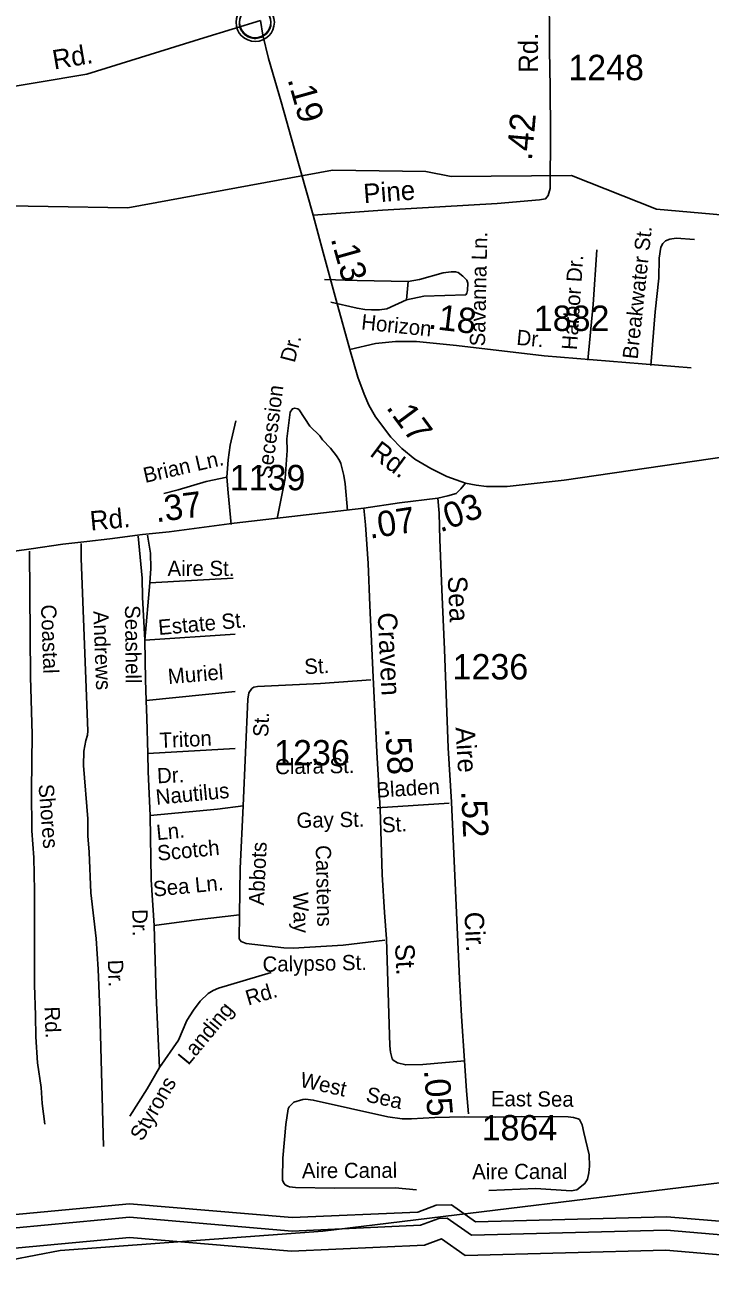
# Model space of a CAD drawing. Extents: x 2104537 to 2336408, y 34176 to 229611.
# Drawn here: x 2212838 to 2216206, y 61283 to 67392 of the extents above; entities that cross this region are included whole.
import ezdxf

# ---------------------------------------------------------------- set-up
doc = ezdxf.new("R2010")
doc.units = 0
for name, color, linetype in [('Exist Boundary Political City Limit New', 7, 'Continuous'), ('Exist Civil Demographics Community CELL', 7, 'Continuous'), ('Exist Hydrographic Buffer Line', 7, 'Continuous'), ('Exist Hydrographic Creek Single Shore', 7, 'Continuous'), ('Exist Hydrographic Misc Water Feature', 7, 'Continuous'), ('Exist Road Non-System Type 51', 7, 'Continuous'), ('Exist Road Non-System Type 51 Label', 7, 'Continuous'), ('Exist Road Primary NC Attributed', 7, 'Continuous'), ('Exist Road Primary NC Label', 7, 'Continuous'), ('Exist Road Primary NC Mileage Hundredths English Label', 7, 'Continuous'), ('Exist Road Secondary Mileage Hundredths English Label', 7, 'Continuous'), ('Exist Road Secondary Type 51 Attributed', 7, 'Continuous'), ('Exist Road Secondary Type 51 Label', 7, 'Continuous'), ('Exist Road Secondary Type 51 Number Label', 7, 'Continuous'), ('Map Preparation Boundary City Limit Buffer Line', 7, 'Continuous')]:
    doc.layers.add(name, color=color, linetype=linetype)

msp = doc.modelspace()

# ---------------------------------------------------------------- linework, layer by layer
at = {"layer": 'Exist Boundary Political City Limit New'}
msp.add_lwpolyline([(2202125.8, 60433.4), (2206426.8, 60920), (2208243, 61145), (2209464, 61195.5), (2210426.2, 61213), (2212053.5, 61181.6), (2213011.8, 61364.8), (2214302.2, 61459.6), (2216452.2, 61722), (2217900, 61779.7), (2219700, 61841.9), (2222322.2, 61914.7), (2223679.5, 61917.5), (2224125, 61988.9), (2226136, 62154.2)], dxfattribs=at)
at = {"layer": 'Exist Civil Demographics Community CELL'}
msp.add_lwpolyline([(2214047.2, 67393.2), (2214046.2, 67387.7), (2214044.6, 67381.5), (2214042.7, 67375.7), (2214040.4, 67370.6), (2214037.2, 67364.6), (2214034, 67359.3), (2214030.5, 67354.6), (2214026.3, 67349.9), (2214021, 67344.9), (2214016, 67340.8), (2214011, 67337.3), (2214006.6, 67334.8), (2213999.8, 67331.6), (2213992.7, 67328.9), (2213986.7, 67327.4), (2213980.1, 67326.1), (2213975.7, 67325.7), (2213971.2, 67325.4), (2213965.6, 67325.4), (2213961.3, 67325.8), (2213955.7, 67326.5), (2213949.8, 67327.9), (2213945.2, 67329.2), (2213940, 67331), (2213935.4, 67333), (2213931.5, 67335.3), (2213924.7, 67339.3), (2213919.1, 67343.6), (2213914.2, 67348.1), (2213909.8, 67352.9), (2213906.6, 67356.9), (2213903.6, 67361.1), (2213899.5, 67368.2), (2213897.8, 67371.7), (2213896.1, 67375.8), (2213893.5, 67383.9), (2213892, 67391), (2213891.3, 67396.2)], dxfattribs=at)
for centre, radius in [((2213969.6, 67404.5), 94.3), ((2213969.3, 67404.8), 76.7)]:
    msp.add_circle(centre, radius, dxfattribs=at)
at = {"layer": 'Exist Hydrographic Buffer Line'}
for points in [[(2206164.9, 61388.3), (2206477.8, 61339.1), (2206730.9, 61369.8), (2206831.8, 61419.7), (2207012.3, 61578.9), (2207130, 61628.3), (2207251.2, 61620.4), (2207899.6, 61486.9), (2208117, 61315.4), (2209281.3, 61426.9), (2209875.5, 61431.7), (2210410.6, 61385.8), (2210701.5, 61326.2), (2211101.6, 61388.8), (2212515.4, 61450.1), (2213351.4, 61528.6), (2214150.7, 61460.9), (2214781.6, 61489), (2214871.8, 61523.1), (2214913.8, 61524.1), (2215031.9, 61439.8), (2215991.3, 61464.8), (2216449.2, 61426.5)], [(2206157.4, 61289.8), (2206476, 61239.7), (2206759.5, 61274.2), (2206887.1, 61337.3), (2207065.3, 61494.4), (2207146.8, 61528.6), (2207237.9, 61522.6), (2207856.9, 61395.2), (2208087.1, 61213.6), (2209286.4, 61328.5), (2209871.7, 61333.2), (2210396.5, 61288.2), (2210699.1, 61226.2), (2211111.4, 61290.7), (2212522.2, 61351.8), (2213351.8, 61429.8), (2214148.7, 61362.2), (2214801.7, 61391.4), (2214885.8, 61423.2), (2215001.6, 61340.6), (2215988.4, 61366.3), (2216446.5, 61327.9)]]:
    msp.add_lwpolyline(points, dxfattribs=at)
at = {"layer": 'Exist Hydrographic Creek Single Shore'}
msp.add_lwpolyline([(2206169.9, 61453.9), (2206478.9, 61405.3), (2206711.9, 61433.6), (2206794.9, 61474.7), (2206977, 61635.2), (2207118.9, 61694.8), (2207260, 61685.5), (2207928, 61548), (2208137, 61383.2), (2209277.9, 61492.5), (2209878.1, 61497.3), (2210420, 61450.8), (2210703, 61392.9), (2211095.1, 61454.2), (2212511, 61515.5), (2213351.1, 61594.5), (2214152, 61526.6), (2214768.2, 61554.1), (2214859, 61588.4), (2214934.1, 61590.3), (2215052.2, 61506), (2215993.1, 61530.5), (2216451, 61492.2)], dxfattribs=at)
at = {"layer": 'Exist Hydrographic Misc Water Feature'}
msp.add_lwpolyline([(2211912, 66208.7), (2212303, 66253.6), (2212394.1, 66294.6), (2212427.1, 66428.5), (2212558.9, 66504.6), (2213343.1, 66492.8), (2214350.1, 66676.9), (2214808.2, 66671.3), (2214933, 66645.9), (2215524, 66650.9), (2215942.1, 66485.4), (2216276.1, 66456)], dxfattribs=at)
at = {"layer": 'Exist Road Non-System Type 51'}
for p, q in [((2214720.7, 66130), (2214712.4, 66039.9)), ((2214569.2, 63542.4), (2214922.9, 63564.1))]:
    msp.add_line(p, q, dxfattribs=at)
for points in [[(2215914.8, 65716.3), (2215934.7, 65980.4), (2215952.6, 66146.3), (2215954.5, 66244.4), (2215962.8, 66298.4), (2215973, 66316.5), (2215986.7, 66330.4), (2216006.9, 66338.5), (2216038.8, 66342.5), (2216128.9, 66336.2)], [(2215603.9, 65742.7), (2215629.8, 66016.4), (2215648.1, 66284.8)], [(2214712.4, 66039.9), (2214799, 66057.3), (2215004.2, 66065.1), (2215009.9, 66071.9), (2215012.5, 66086), (2215014.8, 66121.7), (2215010.5, 66135.9), (2214990.5, 66155.9), (2214966.6, 66173.8), (2214954.5, 66177.9), (2214932.6, 66178), (2214892.7, 66171.9), (2214776.7, 66140), (2214720.7, 66130)], [(2214720.7, 66130), (2214470.5, 66134.4), (2214310.5, 66140.5)], [(2214340.5, 66028.4), (2214470.5, 65998.3), (2214508.7, 65992.3), (2214540.5, 65990.1), (2214580.5, 65990.9), (2214616.4, 65996.1), (2214712.4, 66039.9)], [(2215389.7, 65763.8), (2216112.5, 65705.8)], [(2214422.4, 65004.5), (2214411.2, 65134.6), (2214404.8, 65176.4), (2214390.1, 65234.8), (2214383.9, 65250.3), (2214369.9, 65271.9), (2214339.1, 65309.9), (2214300.5, 65351.3), (2214286.5, 65371.3), (2214237.8, 65418.8), (2214185.2, 65498.2), (2214178.8, 65503.3), (2214164.4, 65506.5), (2214152.9, 65503.8), (2214141.7, 65487.9), (2214124.8, 65355.7), (2214127.3, 65299.6), (2214116.7, 65161.3), (2214076.9, 64964.9)], [(2213830.9, 65167.1), (2213836, 65253.7), (2213846.2, 65325.1), (2213874.2, 65444.8)], [(2213830.9, 65167.1), (2213729, 65146.7), (2213591.5, 65105.9), (2213520.2, 65088.1)], [(2213851.6, 64935.6), (2213836, 65090.6), (2213830.9, 65167.1)], [(2213427.6, 64365.9), (2213415.2, 64577.7), (2213414.1, 64671.9), (2213393.8, 64877.3)], [(2213439.8, 64882), (2213455.5, 64794.5), (2213456.3, 64718), (2213452.4, 64648.2), (2213427.6, 64365.9)], [(2213114.2, 64842.4), (2213114.8, 64768.5), (2213146.4, 63920.8), (2213144.6, 63898.9), (2213136.9, 63872.8), (2213127.1, 63821.2), (2213126.4, 63750.6), (2213146.6, 63487.8), (2213146.3, 63404.8), (2213152.9, 63323), (2213162.5, 63124.3), (2213187.7, 62899.4), (2213197.6, 62747.7), (2213205.5, 62547.7), (2213223.4, 61875.8)], [(2212935.9, 61986.6), (2212922.8, 62088.6), (2212918, 62166.4), (2212900.4, 62288.2), (2212891, 62416.3), (2212890.1, 62520.3), (2212884.1, 62672), (2212885.2, 63134.2), (2212881.4, 63298), (2212871.8, 63428.1), (2212869.7, 63628), (2212872.7, 63901.8), (2212865.4, 64185.8), (2212860.6, 64803.6)], [(2213452.4, 64648.2), (2213861.8, 64671.6)], [(2213427.6, 64365.9), (2213870.9, 64396.1)], [(2213434, 64070.4), (2213429.7, 64171.9), (2213427.6, 64365.9)], [(2214538, 64171.9), (2214290.2, 64153.4), (2213980.2, 64138), (2213962.8, 64134.4), (2213953.8, 64128.1), (2213938.7, 64107.7), (2213932.8, 64075.6), (2213910.9, 63551.1)], [(2213434, 64070.4), (2213870.9, 64113.8)], [(2213441.1, 63808.7), (2213437.6, 63983.1), (2213434, 64070.4)], [(2213441.1, 63808.7), (2213870.9, 63833.7)], [(2213453, 63504.2), (2213443, 63718.3), (2213441.1, 63808.7)], [(2213453, 63504.2), (2213784.9, 63535.9), (2213910.9, 63551.1)], [(2213910.9, 63551.1), (2213896.4, 63243), (2213892.7, 63015.1)], [(2213473.4, 62962.5), (2213458.7, 63188.1), (2213453, 63504.2)], [(2213473.4, 62962.5), (2213680.9, 62991), (2213892.7, 63015.1)], [(2213892.7, 63015.1), (2213890.1, 62897), (2213900, 62885), (2213924.4, 62875.4), (2214109.7, 62853.8), (2214156.6, 62851.9), (2214402.6, 62866.5), (2214606.1, 62890.8)], [(2213499, 62264.8), (2213483.1, 62618.5), (2213473.4, 62962.5)], [(2213499, 62264.8), (2213592.1, 62399.5), (2213634.3, 62496.5), (2213665.8, 62546.7), (2213699.1, 62590.4), (2213738.9, 62629.6), (2213762.2, 62643.6), (2213789.3, 62655.2), (2214047.7, 62732.6)], [(2213353.6, 62025.2), (2213438.2, 62160), (2213499, 62264.8)], [(2214762, 61662.8), (2214657.8, 61673.3), (2214359.9, 61672.2), (2214167.7, 61674.2), (2214137.6, 61677.7), (2214130.1, 61680.8), (2214117.4, 61687.6), (2214111.7, 61694.6), (2214104.4, 61709.2), (2214103.3, 61719.4), (2214106.2, 61819.4), (2214120.2, 61985.5), (2214131.5, 62061.7), (2214137.3, 62071.8), (2214159.1, 62094), (2214203.6, 62107.9), (2214217.1, 62108.6), (2214255.1, 62104.9), (2214621.9, 62023.1), (2214692.2, 62011.9), (2214738.2, 62012.3), (2214852.2, 62019.6), (2214996.2, 62023.1)], [(2215118.2, 61660.5), (2215349, 61670.8), (2215522.3, 61658.6), (2215550.7, 61663.7), (2215589.7, 61695.4), (2215603.5, 61715.5), (2215609.4, 61747.8), (2215612.3, 61780.6), (2215610.4, 61835.7), (2215585, 61945.5), (2215576.8, 61983.4), (2215562.9, 62008.9), (2215556.4, 62013.3), (2215534.2, 62019.3), (2215508.4, 62022.7), (2215276.1, 62024.3), (2215150.1, 62020.8), (2214996.2, 62023.1)]]:
    msp.add_lwpolyline(points, dxfattribs=at)
at = {"layer": 'Exist Road Primary NC Attributed'}
for points in [[(2214253.8, 66455.6), (2214160.5, 66784.9), (2214096.5, 67013.7), (2214035.3, 67226.4), (2214007.6, 67341.6), (2213995.1, 67413.3)], [(2214434.6, 65795.9), (2214367.4, 66037.4), (2214303.3, 66272), (2214253.8, 66455.6)], [(2215002.4, 65138.3), (2214912.1, 65170.3), (2214832, 65209.7), (2214753.4, 65256.3), (2214690.7, 65308.8), (2214635.4, 65364.1), (2214561.1, 65464.7), (2214527.6, 65521.5), (2214505.8, 65575.4), (2214473.7, 65659.9), (2214434.6, 65795.9)], [(2218469.8, 65188.1), (2218325.1, 65188.2), (2218049.6, 65193.6), (2217854.4, 65199.5), (2217713.1, 65206.8), (2217583.5, 65218.4), (2217487.3, 65230.1), (2217379.5, 65244.6), (2217219, 65262.7), (2217084.8, 65278.7), (2216788.2, 65310.2), (2216756.1, 65313.1), (2216688.5, 65314.9), (2216609, 65310.2), (2216454.6, 65294.2), (2215488.3, 65153.6), (2215208.5, 65121.9), (2215161.2, 65122.2), (2215105.9, 65122.2), (2215056.3, 65128.1), (2215002.4, 65138.3)]]:
    msp.add_lwpolyline(points, dxfattribs=at)
at = {"layer": 'Exist Road Secondary Type 51 Attributed'}
for points in [[(2214253.8, 66455.6), (2214594.6, 66480.3), (2215158.8, 66513.9), (2215366.8, 66531.5), (2215396.9, 66537), (2215410, 66553), (2215418.8, 66586.6), (2215420.2, 66860.5), (2215418.8, 67084.9), (2215415.9, 67267.1), (2215415.1, 67599.3)], [(2213995.1, 67413.3), (2213717.9, 67328.8), (2213142.6, 67149.5), (2212408.3, 67027.2), (2212094.2, 66969.6), (2211262.2, 66842.3), (2210749, 66745.5), (2209957.7, 66645), (2209831.9, 66634.9), (2209272.1, 66635.7)], [(2214434.6, 65795.9), (2214561.1, 65824.6), (2214659.2, 65835.4), (2214761.9, 65835.4), (2214958.5, 65815.7), (2215389.7, 65763.8)], [(2214866.4, 65064.7), (2214916.9, 65075.4), (2214957.3, 65087.3), (2214980.6, 65110.6), (2215002.4, 65138.3)], [(2214502.8, 65014.6), (2214678.4, 65041.6), (2214866.4, 65064.7)], [(2214866.4, 65064.7), (2214874.5, 64991.5), (2214877.7, 64860.9), (2214887.4, 64615.6), (2214900.3, 64320.4), (2214918, 63836.5), (2214934.1, 63570.3), (2214974.4, 62700.8), (2214984.1, 62516.8), (2214998.6, 62297.4)], [(2212274.4, 64690.1), (2212716.5, 64793.7), (2212868.4, 64816.1), (2213024.8, 64838.1), (2213142.5, 64851), (2213255.7, 64864.3), (2213415.1, 64885.1), (2213547.4, 64899.6), (2213866.6, 64941.5), (2214502.8, 65014.6)], [(2214998.6, 62297.4), (2214793.2, 62279), (2214709.2, 62277.9), (2214669, 62287.6), (2214646.9, 62301.1), (2214642.8, 62307.8), (2214634.6, 62341.1), (2214631.9, 62371), (2214614.8, 62897.6), (2214605.2, 63026.6), (2214593.9, 63213.8), (2214584.2, 63536.4), (2214568.1, 63815.5), (2214548.7, 64184.9), (2214532.6, 64536.6), (2214524.5, 64743.1), (2214511.6, 64933.5), (2214502.8, 65014.6)], [(2214998.6, 62297.4), (2215008.3, 62150.6), (2215018, 62037.7)]]:
    msp.add_lwpolyline(points, dxfattribs=at)
at = {"layer": 'Map Preparation Boundary City Limit Buffer Line'}
msp.add_lwpolyline([(2202125.8, 60433.4), (2206426.8, 60920), (2208243, 61145), (2209464, 61195.5), (2210426.2, 61213), (2212053.5, 61181.6), (2213011.8, 61364.8), (2214302.2, 61459.6), (2216452.2, 61722), (2217900, 61779.7), (2219700, 61841.9), (2222322.2, 61914.7), (2223679.5, 61917.5), (2224125, 61988.9), (2226136, 62154.2)], dxfattribs=at)

# ---------------------------------------------------------------- texts
at = {"layer": 'Exist Road Non-System Type 51 Label'}
for s, rotation, p in [('Savanna Ln.', 88.81997, (2215098.9, 65810.4)), ('Breakwater St.', 83.82368, (2215848.9, 65745.2)), ('Harbor Dr.', 86.10062, (2215550.6, 65791.3)), ('Horizon', 354.00072, (2214488.4, 65894.9)), ('Dr.', 354.62511, (2215251.4, 65818.9)), ('Dr.', 75.47871, (2214163.5, 65727.3)), ('Secession', 82.68101, (2214049.6, 65156.6)), ('Brian Ln.', 12.83186, (2213428.9, 65139.1)), ('Coastal', 272.13293, (2212916.5, 64540.3)), ('Andrews', 272.13293, (2213173.7, 64509.4)), ('Seashell', 270.64067, (2213329.3, 64537.7)), ('Estate St.', 5.14137, (2213496.2, 64391.4)), ('St.', 2.83618, (2214212.8, 64198.8)), ('Muriel ', 4.90389, (2213543.4, 64150.2)), ('St.', 87.60766, (2214033.5, 63888.7)), ('Triton', 2.49198, (2213501.1, 63836.3)), ('Clara St.', 1.06203, (2214068.2, 63706.2)), ('Dr.', 2.49198, (2213488.7, 63662.2)), ('Shores', 274.4053, (2212904.4, 63655.7)), ('Nautilus', 5.44848, (2213484.2, 63556.6)), ('Bladen', 3.51546, (2214567.1, 63591.6)), ('Gay St.', 1.08189, (2214173, 63442.6)), ('St.', 3.51546, (2214594.7, 63419.5)), ('Ln.', 5.44848, (2213487.3, 63382.7)), ('Scotch ', 5.44561, (2213491.8, 63281.3)), ('Abbots', 87.31268, (2214012.2, 63061.2)), ('Carstens', 271.21763, (2214266.7, 63357.7)), ('Sea Ln.', 5.44561, (2213471.6, 63105.2)), ('Way', 271.21763, (2214155.4, 63126.5)), ('Dr.', 271.03778, (2213365.2, 63043)), ('Calypso St.', 1.12457, (2214006.4, 62735.1)), ('Dr.', 272.27953, (2213245, 62793.7)), ('Rd.', 16.67081, (2213935.2, 62568.8)), ('Rd.', 272.27953, (2212933.6, 62563.6)), ('Landing', 50.3839, (2213641.1, 62272.4)), ('Styrons', 59.90364, (2213414.3, 61897.8)), ('West', 347.42053, (2214185.3, 62170.9)), ('Sea ', 347.42053, (2214509.4, 62098.6)), ('East Sea', 359.62526, (2215127.6, 62074.4)), ('Aire Canal', 0.22211, (2214199.4, 61720.7)), ('Aire Canal', 0.22211, (2215036.1, 61715.5))]:
    msp.add_text(s, height=75, rotation=rotation, dxfattribs=at).set_placement(p)
msp.add_text('Aire St.', height=75, dxfattribs=at).set_placement((2213538.7, 64681.9))
at = {"layer": 'Exist Road Primary NC Label'}
msp.add_text('Rd.', height=95, rotation=323.25187, dxfattribs=at).set_placement((2214527.6, 65276.4))
at = {"layer": 'Exist Road Primary NC Mileage Hundredths English Label'}
for s, rotation, p in [('.19', 285.64929, (2214127.8, 67124.2)), ('.13', 285.64929, (2214339.9, 66340.6)), ('.17', 306.45745, (2214610.1, 65509.9))]:
    msp.add_text(s, height=125, rotation=rotation, dxfattribs=at).set_placement(p)
at = {"layer": 'Exist Road Secondary Mileage Hundredths English Label'}
for s, rotation, p in [('.42', 84.95941, (2215329, 66721.3)), ('.18', 353.13284, (2214817.2, 65899.2)), ('.37', 7.48414, (2213483.5, 64945.6)), ('.03', 20.55494, (2214879.3, 64894.9)), ('.07', 8.74445, (2214533.5, 64864.8)), ('.58', 273.45185, (2214608.1, 63933)), ('.52', 272.65443, (2214981.9, 63624.3)), ('.05', 274.89702, (2214798.2, 62251.9))]:
    msp.add_text(s, height=125, rotation=rotation, dxfattribs=at).set_placement(p)
at = {"layer": 'Exist Road Secondary Type 51 Label'}
for s, rotation, p in [('Rd.', 89.69557, (2215358.6, 67155.4)), ('Rd.', 9.65821, (2212981.7, 67172)), ('Pine', 4.27713, (2214504.8, 66514.3)), ('Rd.', 5.41572, (2213161.7, 64904.8)), ('Sea ', 272.57497, (2214915.6, 64679.8)), ('Craven', 272.79348, (2214571.2, 64500.4)), ('Aire', 273.41299, (2214953.8, 63937.3)), ('Cir.', 272.7295, (2214997.7, 63028.6)), ('St.', 272.8356, (2214656.4, 62871.6))]:
    msp.add_text(s, height=95, rotation=rotation, dxfattribs=at).set_placement(p)
at = {"layer": 'Exist Road Secondary Type 51 Number Label'}
for s, p in [('1248', (2215508.2, 67119.7)), ('1882', (2215338.6, 65886.6)), ('1139', (2213844.5, 65103.2)), ('1236', (2214939.6, 64172.9)), ('1236', (2214062.6, 63750)), ('1864', (2215082.3, 61906.3))]:
    msp.add_text(s, height=125, dxfattribs=at).set_placement(p)

doc.saveas('drawing.dxf')
